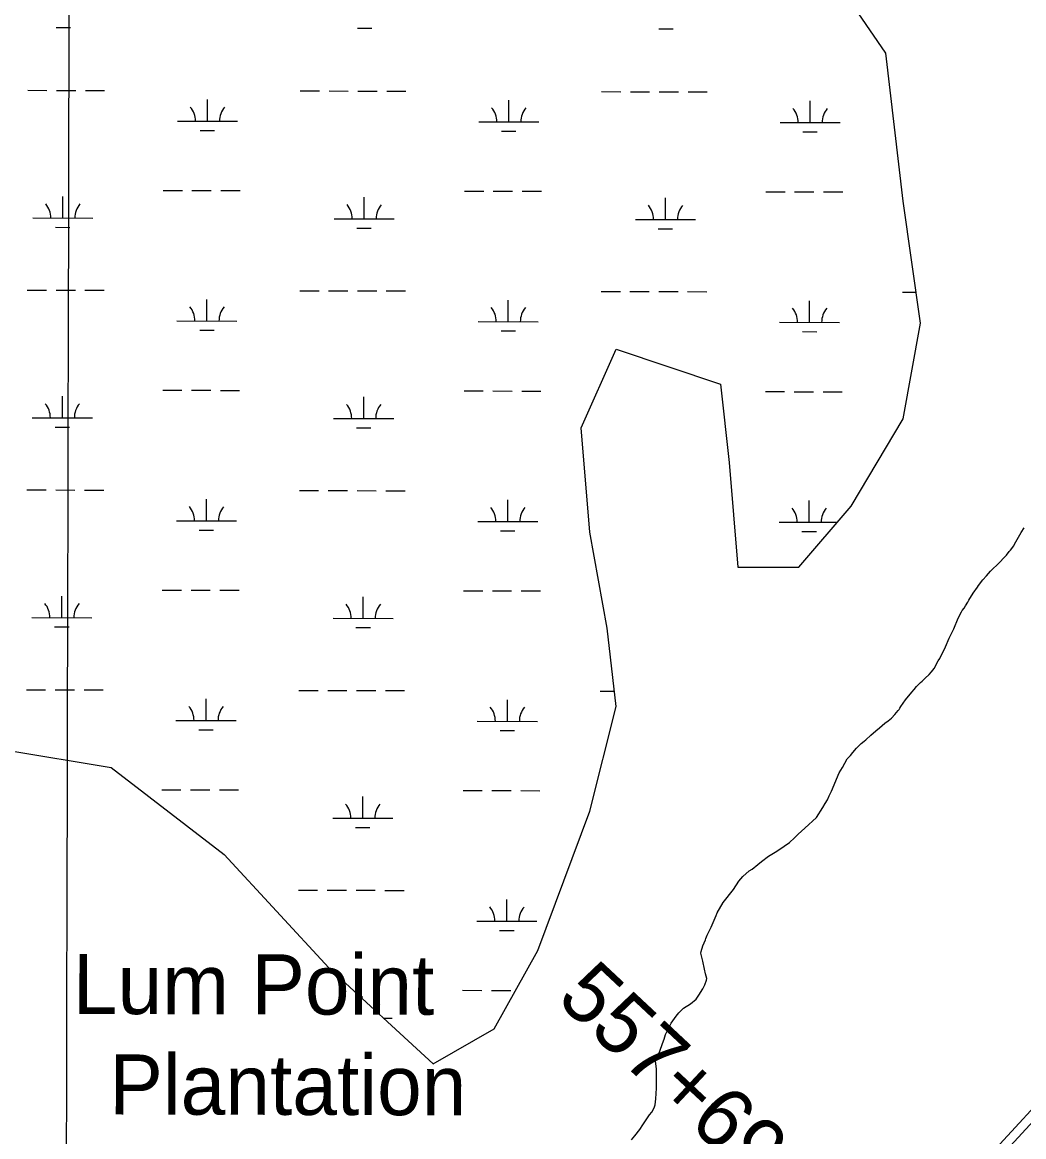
# Model space of a CAD drawing. Extents: x 3177385 to 3215275, y 903885 to 929304.
# Drawn here: x 3197228 to 3198896, y 922488 to 924344 of the extents above; entities that cross this region are included whole.
import ezdxf

# ---------------------------------------------------------------- set-up
doc = ezdxf.new("R2010")
doc.units = 0
for name, color, linetype in [('V-GRID-MAJR', 7, 'Continuous'), ('V-ROAD-CNTR', 7, 'Continuous'), ('V-SITE-VEGE', 7, 'Continuous'), ('V-SURV-IDEN', 7, 'Continuous'), ('V-TOPO-GNAM-IDEN', 7, 'Continuous'), ('V-WETL-SWMP', 7, 'Continuous')]:
    doc.layers.add(name, color=color, linetype=linetype)

msp = doc.modelspace()

# ---------------------------------------------------------------- linework, layer by layer
at = {"layer": 'V-GRID-MAJR'}
msp.add_spline([(3197271.3170000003, 909300.625), (3197285.419, 915360.088), (3197299.528, 921423.0160000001), (3197313.6380000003, 927485.992), (3197313.646, 927489.408)], degree=3, dxfattribs=at)
at = {"layer": 'V-ROAD-CNTR'}
for points in [[(3200648.023667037, 924339.4482932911), (3200609.804743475, 924305.1283619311), (3200456.097050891, 924156.047660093), (3200257.047448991, 923941.6060889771), (3199966.417030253, 923630.3677114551), (3199668.745625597, 923325.3133215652), (3199362.950237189, 923000.1739718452), (3198970.7090216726, 922577.7388167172), (3198602.472758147, 922178.2656156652), (3198284.475394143, 921845.330281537), (3197933.920095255, 921475.9620202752), (3197585.5277920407, 921095.7437807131), (3197385.894191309, 920879.8842124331), (3197269.864423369, 920750.5124711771), (3197232.512498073, 920705.6955608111), (3197201.563559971, 920689.4435933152), (3197172.754617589, 920685.5436011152), (3197150.612661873, 920697.3095775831), (3197131.6136998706, 920711.9875482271), (3197116.6727297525, 920737.5804970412), (3197110.4037422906, 920759.9594522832)], [(3200625.656711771, 924339.5232931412), (3200599.5687639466, 924316.0963399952), (3200445.371072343, 924166.5406391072), (3200246.068470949, 923951.8270685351), (3199955.566051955, 923640.7256907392), (3199657.9136472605, 923335.6903008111), (3199351.9902591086, 923010.4159513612), (3198959.6980436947, 922587.9257963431), (3198591.5337800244, 922188.5295951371), (3198273.611415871, 921855.6732608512), (3197922.949117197, 921486.1929998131), (3197574.4918141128, 921105.9027603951), (3197374.8042134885, 920889.9841922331), (3197258.516446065, 920760.3254515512), (3197222.898517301, 920717.5895370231), (3197196.9305692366, 920703.9535642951), (3197175.5286120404, 920701.055570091), (3197158.775645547, 920709.9585522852), (3197143.095676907, 920722.0725280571), (3197125.312712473, 920752.5334671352)]]:
    msp.add_lwpolyline(points, dxfattribs=at)
at = {"layer": 'V-SITE-VEGE'}
for points in [[(3198617.851000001, 923135.0219999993), (3198625.672000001, 923142.8399999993), (3198630.141000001, 923146.7469999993), (3198632.932000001, 923148.9819999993), (3198641.313000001, 923156.7969999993), (3198649.689000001, 923164.0549999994), (3198655.835000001, 923169.0789999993), (3198664.775000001, 923176.8939999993), (3198670.360000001, 923180.8009999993), (3198675.944000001, 923185.2679999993), (3198681.531000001, 923191.4099999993), (3198687.118000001, 923198.1089999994), (3198688.794000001, 923199.7839999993), (3198689.912000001, 923202.0209999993), (3198691.587000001, 923204.8099999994), (3198699.410000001, 923215.4189999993), (3198710.023000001, 923228.2599999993), (3198713.935000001, 923232.7259999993), (3198717.844000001, 923237.7499999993), (3198723.990000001, 923244.4509999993), (3198726.784000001, 923246.6829999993), (3198731.812000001, 923251.7089999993), (3198738.515000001, 923257.8489999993), (3198742.425000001, 923262.3179999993), (3198746.893000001, 923267.9009999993), (3198753.598000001, 923280.7419999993), (3198756.3940000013, 923284.6529999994), (3198765.893000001, 923303.6359999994), (3198772.039000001, 923318.1549999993), (3198779.862000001, 923333.7889999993), (3198787.128000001, 923351.6599999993), (3198792.7150000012, 923362.2659999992), (3198793.833000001, 923364.5009999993), (3198797.186000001, 923368.4079999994), (3198799.420000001, 923372.3159999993), (3198803.330000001, 923378.4579999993), (3198805.007000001, 923381.8079999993), (3198811.712000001, 923393.5329999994), (3198818.975000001, 923403.0259999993), (3198820.650000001, 923405.8169999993), (3198827.914000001, 923415.3099999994), (3198834.058000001, 923422.0089999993), (3198840.763000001, 923429.8259999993), (3198855.845000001, 923444.3419999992), (3198863.666000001, 923452.7159999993), (3198867.578000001, 923456.6239999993), (3198872.047000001, 923462.7659999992), (3198874.281000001, 923464.9979999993), (3198879.868000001, 923472.2579999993), (3198880.984000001, 923475.0499999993), (3198892.160000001, 923494.0349999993), (3198897.188000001, 923501.8519999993)], [(3198242.934000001, 922482.8489999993), (3198248.521000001, 922489.5499999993), (3198256.899000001, 922500.1589999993), (3198261.929000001, 922507.9759999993), (3198273.103000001, 922524.7269999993), (3198277.012000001, 922529.1909999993), (3198280.365000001, 922536.4509999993), (3198282.042000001, 922541.4769999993), (3198283.163000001, 922551.5289999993), (3198284.285000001, 922568.8409999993), (3198284.293000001, 922601.2319999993), (3198282.622000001, 922614.0749999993), (3198285.415000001, 922620.2209999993), (3198289.886000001, 922630.8269999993), (3198294.359000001, 922643.6719999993), (3198297.152000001, 922650.9309999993), (3198299.387000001, 922658.1909999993), (3198308.888000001, 922677.1759999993), (3198317.270000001, 922688.8999999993), (3198321.739000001, 922694.4829999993), (3198329.560000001, 922702.3009999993), (3198341.289000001, 922709.5569999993), (3198350.785000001, 922717.3719999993), (3198355.254000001, 922724.0729999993), (3198361.959000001, 922734.6809999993), (3198364.753000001, 922741.3819999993), (3198367.548000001, 922748.6409999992), (3198368.1070000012, 922751.4319999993), (3198365.875000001, 922759.2509999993), (3198364.202000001, 922767.0709999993), (3198361.972000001, 922780.4769999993), (3198358.625000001, 922793.8789999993), (3198359.184000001, 922796.6699999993), (3198361.421000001, 922806.1649999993), (3198365.892000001, 922816.2139999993), (3198366.451000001, 922818.4489999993), (3198368.687000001, 922824.0339999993), (3198375.392000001, 922836.8769999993), (3198383.775000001, 922856.4189999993), (3198385.452000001, 922860.8869999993), (3198395.508000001, 922878.1949999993), (3198412.828000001, 922899.9709999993), (3198421.767000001, 922913.9309999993), (3198428.470000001, 922921.7459999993), (3198439.085000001, 922930.6789999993), (3198444.111000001, 922933.4709999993), (3198453.048000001, 922941.2859999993), (3198459.192000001, 922946.3089999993), (3198470.923000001, 922955.2429999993), (3198482.093000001, 922961.9399999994), (3198488.239000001, 922965.8469999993), (3198506.114000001, 922978.1269999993), (3198514.492000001, 922985.9439999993), (3198520.636000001, 922992.0859999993), (3198531.808000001, 923002.1359999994), (3198550.801000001, 923020.0009999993), (3198561.416000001, 923036.1919999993), (3198565.330000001, 923042.8929999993), (3198569.240000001, 923049.0349999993), (3198572.033000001, 923055.7339999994), (3198575.943000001, 923063.5529999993), (3198588.800000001, 923094.2629999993), (3198594.387000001, 923103.1989999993), (3198598.299000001, 923110.4569999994), (3198602.208000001, 923117.1579999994), (3198607.795000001, 923122.7409999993), (3198611.707000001, 923127.7639999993), (3198617.851000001, 923135.0219999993)]]:
    msp.add_lwpolyline(points, dxfattribs=at)
at = {"layer": 'V-WETL-SWMP'}
for p, q in [((3197284.4050165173, 924335.088602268), (3197308.4049515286, 924335.0327503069)), ((3197786.3116574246, 924333.9205795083), (3197810.311592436, 924333.8647275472)), ((3198288.218298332, 924332.7525567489), (3198312.218233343, 924332.6967047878)), ((3197237.3176288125, 924230.5578993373), (3197269.317542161, 924230.4834300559)), ((3197285.3174988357, 924230.4461954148), (3197317.317412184, 924230.3717261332)), ((3197333.3173688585, 924230.334491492), (3197365.3172822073, 924230.2600222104)), ((3197691.2243996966, 924229.5015805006), (3197723.224313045, 924229.4271112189)), ((3197739.22426972, 924229.3898765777), (3197771.224183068, 924229.3154072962)), ((3197787.224139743, 924229.2781726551), (3197819.2240530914, 924229.2037033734)), ((3197835.224009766, 924229.1664687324), (3197867.2239231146, 924229.0919994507)), ((3198193.131040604, 924228.3335577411), (3198225.130953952, 924228.2590884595)), ((3198241.130910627, 924228.2218538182), (3198273.1308239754, 924228.1473845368)), ((3198289.1307806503, 924228.1101498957), (3198321.1306939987, 924228.0356806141)), ((3198337.130650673, 924227.9984459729), (3198369.130564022, 924227.9239766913)), ((3197536.514733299, 924179.1194790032), (3197536.5985112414, 924215.1193815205)), ((3198038.4213742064, 924177.9514562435), (3198038.5051521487, 924213.9513587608)), ((3198540.3280151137, 924176.7834334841), (3198540.411793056, 924212.7833360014)), ((3197486.514868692, 924179.235837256), (3197586.514597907, 924179.0031207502)), ((3197524.4788553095, 924163.7164467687), (3197548.478790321, 924163.6605948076)), ((3197988.4215095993, 924178.0678144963), (3198088.4212388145, 924177.8350979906)), ((3198490.3281505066, 924176.8997917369), (3198590.3278797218, 924176.6670752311)), ((3198026.385496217, 924162.5484240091), (3198050.385431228, 924162.492572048)), ((3198528.292137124, 924161.3804012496), (3198552.2920721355, 924161.3245492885)), ((3197295.6667048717, 924017.8175353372), (3197295.750482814, 924053.8174378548)), ((3197462.838302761, 924063.8586241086), (3197494.838216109, 924063.7841548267)), ((3197510.838172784, 924063.7469201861), (3197542.8380861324, 924063.6724509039)), ((3197558.838042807, 924063.6352162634), (3197590.837956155, 924063.5607469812)), ((3197797.573345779, 924016.6495125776), (3197797.657123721, 924052.6494150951)), ((3197964.744943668, 924062.6906013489), (3197996.7448570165, 924062.6161320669)), ((3198012.7448136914, 924062.5788974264), (3198044.7447270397, 924062.5044281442)), ((3198060.744683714, 924062.4671935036), (3198092.7445970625, 924062.3927242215)), ((3198466.6515845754, 924061.5225785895), (3198498.651497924, 924061.4481093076)), ((3198514.6514545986, 924061.410874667), (3198546.651367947, 924061.3364053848)), ((3198562.6513246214, 924061.2991707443), (3198594.6512379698, 924061.2247014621)), ((3198299.4799866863, 924015.4814898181), (3198299.5637646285, 924051.4813923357)), ((3197245.6668402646, 924017.93389359), (3197345.6665694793, 924017.7011770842)), ((3197747.573481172, 924016.7658708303), (3197847.5732103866, 924016.5331543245)), ((3198249.480122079, 924015.5978480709), (3198349.479851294, 924015.3651315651)), ((3197283.630826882, 924002.4145031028), (3197307.6307618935, 924002.3586511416)), ((3197785.5374677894, 924001.2464803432), (3197809.5374028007, 924001.190628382)), ((3198287.4441086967, 924000.0784575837), (3198311.444043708, 924000.0226056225)), ((3197236.5434391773, 923897.8838001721), (3197268.5433525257, 923897.8093308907)), ((3197284.5433092, 923897.7720962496), (3197316.5432225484, 923897.6976269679)), ((3197332.5431792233, 923897.6603923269), (3197364.5430925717, 923897.5859230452)), ((3197690.450210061, 923896.8274813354), (3197722.4501234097, 923896.7530120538)), ((3197738.4500800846, 923896.7157774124), (3197770.449993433, 923896.641308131)), ((3197786.4499501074, 923896.6040734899), (3197818.4498634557, 923896.5296042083)), ((3197834.4498201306, 923896.4923695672), (3197866.449733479, 923896.4179002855)), ((3198192.356850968, 923895.659458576), (3198224.356764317, 923895.5849892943)), ((3198240.356720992, 923895.547754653), (3198272.3566343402, 923895.4732853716)), ((3198288.3565910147, 923895.4360507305), (3198320.356504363, 923895.3615814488)), ((3198336.356461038, 923895.3243468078), (3198368.356374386, 923895.2498775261)), ((3198694.2634918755, 923894.4914358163), (3198717.1234280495, 923894.4382368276)), ((3197535.740543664, 923846.445379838), (3197535.824321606, 923882.4452823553)), ((3198037.6471845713, 923845.2773570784), (3198037.7309625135, 923881.2772595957)), ((3198539.5538254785, 923844.1093343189), (3198539.6376034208, 923880.1092368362)), ((3197485.740679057, 923846.5617380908), (3197585.740408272, 923846.329021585)), ((3197523.7046656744, 923831.0423476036), (3197547.7046006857, 923830.9864956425)), ((3197987.647319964, 923845.3937153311), (3198087.6470491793, 923845.1609988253)), ((3198025.6113065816, 923829.8743248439), (3198049.611241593, 923829.8184728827)), ((3198489.5539608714, 923844.2256925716), (3198589.5536900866, 923843.9929760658)), ((3198527.517947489, 923828.7063020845), (3198551.5178825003, 923828.6504501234)), ((3197294.892515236, 923685.143436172), (3197294.9762931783, 923721.1433386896)), ((3197462.064113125, 923731.1845249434), (3197494.064026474, 923731.1100556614)), ((3197510.063983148, 923731.0728210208), (3197542.063896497, 923730.9983517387)), ((3197558.063853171, 923730.9611170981), (3197590.06376652, 923730.8866478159)), ((3197796.7991561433, 923683.9754134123), (3197796.8829340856, 923719.9753159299)), ((3197963.9707540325, 923730.0165021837), (3197995.9706673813, 923729.9420329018)), ((3198011.9706240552, 923729.9047982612), (3198043.970537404, 923729.8303289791)), ((3198059.9704940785, 923729.7930943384), (3198091.9704074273, 923729.7186250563)), ((3198465.87739494, 923728.8484794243), (3198497.8773082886, 923728.7740101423)), ((3198513.8772649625, 923728.7367755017), (3198545.8771783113, 923728.6623062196)), ((3198561.877134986, 923728.625071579), (3198593.8770483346, 923728.5506022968)), ((3197244.892650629, 923685.2597944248), (3197344.8923798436, 923685.027077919)), ((3197746.799291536, 923684.0917716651), (3197846.799020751, 923683.8590551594)), ((3197282.856637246, 923669.7404039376), (3197306.8565722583, 923669.6845519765)), ((3197784.7632781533, 923668.5723811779), (3197808.7632131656, 923668.5165292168)), ((3197235.769249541, 923565.2097010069), (3197267.7691628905, 923565.1352317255)), ((3197283.7691195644, 923565.0979970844), (3197315.7690329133, 923565.0235278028)), ((3197331.7689895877, 923564.9862931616), (3197363.7689029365, 923564.9118238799)), ((3197689.6760204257, 923564.1533821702), (3197721.6759337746, 923564.0789128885)), ((3197737.6758904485, 923564.0416782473), (3197769.675803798, 923563.9672089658)), ((3197785.6757604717, 923563.9299743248), (3197817.6756738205, 923563.8555050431)), ((3197833.675630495, 923563.818270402), (3197865.675543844, 923563.7438011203)), ((3197534.966354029, 923513.7712806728), (3197535.0501319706, 923549.7711831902)), ((3198036.872994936, 923512.6032579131), (3198036.956772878, 923548.6031604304)), ((3198538.7796358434, 923511.4352351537), (3198538.863413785, 923547.4351376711)), ((3197484.966489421, 923513.8876389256), (3197584.9662186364, 923513.6549224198)), ((3197522.930476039, 923498.3682484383), (3197546.9304110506, 923498.3123964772)), ((3197986.873130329, 923512.7196161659), (3198086.8728595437, 923512.4868996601)), ((3198024.8371169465, 923497.2002256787), (3198048.837051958, 923497.1443737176)), ((3198488.7797712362, 923511.5515934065), (3198585.496321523, 923511.3265174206)), ((3198526.7437578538, 923496.0322029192), (3198550.743692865, 923495.9763509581)), ((3197294.118325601, 923352.4693370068), (3197294.202103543, 923388.4692395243)), ((3197461.2899234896, 923398.5104257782), (3197493.289836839, 923398.4359564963)), ((3197509.289793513, 923398.3987218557), (3197541.2897068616, 923398.3242525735)), ((3197557.289663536, 923398.2870179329), (3197589.2895768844, 923398.2125486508)), ((3197796.024966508, 923351.3013142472), (3197796.1087444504, 923387.3012167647)), ((3197963.196564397, 923397.3424030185), (3197995.196477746, 923397.2679337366)), ((3198011.19643442, 923397.230699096), (3198043.196347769, 923397.1562298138)), ((3198059.1963044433, 923397.1189951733), (3198091.1962177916, 923397.0445258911)), ((3197244.1184609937, 923352.5856952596), (3197344.118190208, 923352.3529787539)), ((3197746.025101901, 923351.4176724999), (3197846.0248311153, 923351.1849559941)), ((3197282.082447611, 923337.0663047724), (3197306.082382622, 923337.0104528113)), ((3197783.989088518, 923335.8982820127), (3197807.9890235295, 923335.8424300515)), ((3197234.995059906, 923232.5356018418), (3197266.994973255, 923232.4611325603)), ((3197282.994929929, 923232.4238979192), (3197314.994843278, 923232.3494286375)), ((3197330.994799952, 923232.3121939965), (3197362.994713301, 923232.2377247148)), ((3197534.192164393, 923181.0971815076), (3197534.2759423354, 923217.0970840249)), ((3197688.90183079, 923231.479283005), (3197720.901744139, 923231.4048137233)), ((3197736.9017008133, 923231.367579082), (3197768.901614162, 923231.2931098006)), ((3197784.901570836, 923231.2558751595), (3197816.9014841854, 923231.1814058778)), ((3197832.9014408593, 923231.1441712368), (3197864.901354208, 923231.0697019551)), ((3198190.8084716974, 923230.3112602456), (3198214.2309806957, 923230.2567520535)), ((3198036.0988053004, 923179.9291587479), (3198036.1825832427, 923215.9290612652)), ((3197484.1922997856, 923181.2135397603), (3197584.1920290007, 923180.9808232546)), ((3197986.098940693, 923180.0455170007), (3198086.098669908, 923179.812800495)), ((3197522.156286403, 923165.6941492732), (3197546.1562214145, 923165.6382973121)), ((3198024.0629273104, 923164.5261265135), (3198048.0628623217, 923164.4702745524)), ((3197460.5157338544, 923065.8363266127), (3197492.5156472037, 923065.7618573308)), ((3197508.515603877, 923065.7246226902), (3197540.5155172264, 923065.6501534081)), ((3197556.5154739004, 923065.6129187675), (3197588.515387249, 923065.5384494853)), ((3197795.2507768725, 923018.6272150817), (3197795.3345548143, 923054.6271175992)), ((3197962.4223747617, 923064.668303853), (3197994.422288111, 923064.5938345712)), ((3198010.4222447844, 923064.5565999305), (3198042.4221581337, 923064.4821306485)), ((3198058.4221148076, 923064.4448960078), (3198090.4220281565, 923064.3704267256)), ((3197745.2509122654, 923018.7435733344), (3197845.25064148, 923018.5108568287)), ((3197783.214898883, 923003.2241828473), (3197807.2148338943, 923003.1683308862)), ((3197688.127641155, 922898.8051838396), (3197720.1275545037, 922898.7307145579)), ((3197736.127511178, 922898.6934799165), (3197768.127424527, 922898.6190106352)), ((3197784.127381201, 922898.581775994), (3197816.12729455, 922898.5073067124)), ((3197832.127251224, 922898.4700720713), (3197864.127164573, 922898.3956027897)), ((3198035.3246156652, 922847.2550595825), (3198035.408393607, 922883.2549620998)), ((3197985.3247510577, 922847.3714178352), (3198085.324480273, 922847.1387013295)), ((3198023.288737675, 922831.852027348), (3198047.2886726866, 922831.7961753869)), ((3197794.5514918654, 922718.1401003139), (3197794.560365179, 922721.9530184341)), ((3197961.6481851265, 922731.9942046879), (3197993.648098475, 922731.919735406)), ((3198009.6480551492, 922731.8825007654), (3198041.6479684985, 922731.8080314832)), ((3197829.733906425, 922685.871066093), (3197844.476451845, 922685.8367576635))]:
    msp.add_line(p, q, dxfattribs=at)
msp.add_lwpolyline([(3197202.2630000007, 923132.0369999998), (3197376.2320000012, 923103.0259999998), (3197564.699000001, 922957.9689999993), (3197738.668000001, 922769.3959999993), (3197912.6370000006, 922609.8329999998), (3198014.1190000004, 922667.8559999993), (3198086.607000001, 922798.4069999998), (3198173.5910000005, 923030.4979999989), (3198217.084000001, 923204.5659999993), (3198202.586000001, 923335.1169999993), (3198173.5910000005, 923494.6789999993), (3198159.0940000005, 923668.7469999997), (3198217.0840000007, 923799.2979999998), (3198391.0530000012, 923741.2749999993), (3198405.5500000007, 923610.7239999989), (3198420.0480000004, 923436.6559999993), (3198521.5300000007, 923436.6559999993), (3198608.514000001, 923538.1959999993), (3198695.499000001, 923683.2529999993), (3198724.4940000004, 923842.8149999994), (3198695.499000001, 924045.8949999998), (3198666.504000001, 924292.4909999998), (3198318.566000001, 924800.1889999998)], dxfattribs=at)
for centre, radius, start, end in [((3197481.273051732, 924179.7228403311), 35.24628790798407, 359.0948430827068, 40.63850141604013), ((3197591.7586247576, 924179.46572147), 35.246287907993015, 139.0948400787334, 180.63849841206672), ((3197983.1796926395, 924178.5548175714), 35.24628790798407, 359.0948430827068, 40.63850141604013), ((3198093.665265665, 924178.2976987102), 35.246287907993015, 139.0948400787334, 180.63849841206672), ((3198485.086333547, 924177.3867948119), 35.24628790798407, 359.0948430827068, 40.63850141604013), ((3198595.571906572, 924177.1296759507), 35.246287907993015, 139.0948400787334, 180.63849841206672), ((3197240.425023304, 924018.4208966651), 35.24628790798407, 359.0948430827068, 40.63850141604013), ((3197350.9105963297, 924018.1637778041), 35.246287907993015, 139.0948400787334, 180.63849841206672), ((3197742.331664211, 924017.2528739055), 35.24628790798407, 359.0948430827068, 40.63850141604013), ((3197852.817237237, 924016.9957550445), 35.246287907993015, 139.0948400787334, 180.63849841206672), ((3198244.2383051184, 924016.084851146), 35.24628790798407, 359.0948430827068, 40.63850141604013), ((3198354.7238781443, 924015.827732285), 35.246287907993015, 139.0948400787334, 180.63849841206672), ((3197480.498862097, 923847.0487411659), 35.24628790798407, 359.0948430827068, 40.63850141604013), ((3197590.984435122, 923846.7916223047), 35.246287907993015, 139.0948400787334, 180.63849841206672), ((3197982.4055030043, 923845.8807184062), 35.24628790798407, 359.0948430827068, 40.63850141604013), ((3198092.8910760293, 923845.623599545), 35.246287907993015, 139.0948400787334, 180.63849841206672), ((3198484.3121439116, 923844.7126956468), 35.24628790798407, 359.0948430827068, 40.63850141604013), ((3198594.7977169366, 923844.4555767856), 35.246287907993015, 139.0948400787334, 180.63849841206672), ((3197239.6508336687, 923685.7467975), 35.24628790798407, 359.0948430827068, 40.63850141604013), ((3197350.136406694, 923685.489678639), 35.246287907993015, 139.0948400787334, 180.63849841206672), ((3197741.557474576, 923684.5787747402), 35.24628790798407, 359.0948430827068, 40.63850141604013), ((3197852.0430476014, 923684.3216558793), 35.246287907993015, 139.0948400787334, 180.63849841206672), ((3197479.7246724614, 923514.3746420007), 35.24628790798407, 359.0948430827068, 40.63850141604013), ((3197590.210245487, 923514.1175231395), 35.246287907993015, 139.0948400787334, 180.63849841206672), ((3197981.6313133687, 923513.206619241), 35.24628790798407, 359.0948430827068, 40.63850141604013), ((3198092.116886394, 923512.9495003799), 35.246287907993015, 139.0948400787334, 180.63849841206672), ((3198483.537954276, 923512.0385964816), 35.24628790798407, 359.0948430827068, 40.63850141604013), ((3198594.0235273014, 923511.7814776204), 35.246287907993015, 139.0948400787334, 180.63849841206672), ((3197238.876644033, 923353.0726983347), 35.24628790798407, 359.0948430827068, 40.63850141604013), ((3197349.362217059, 923352.8155794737), 35.246287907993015, 139.0948400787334, 180.63849841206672), ((3197740.7832849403, 923351.9046755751), 35.24628790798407, 359.0948430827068, 40.63850141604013), ((3197851.268857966, 923351.6475567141), 35.246287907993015, 139.0948400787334, 180.63849841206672), ((3197478.9504828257, 923181.7005428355), 35.24628790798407, 359.0948430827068, 40.63850141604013), ((3197589.436055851, 923181.4434239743), 35.246287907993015, 139.0948400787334, 180.63849841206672), ((3197980.857123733, 923180.5325200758), 35.24628790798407, 359.0948430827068, 40.63850141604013), ((3198091.3426967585, 923180.2754012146), 35.246287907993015, 139.0948400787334, 180.63849841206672), ((3197740.009095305, 923019.2305764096), 35.24628790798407, 359.0948430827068, 40.63850141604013), ((3197850.49466833, 923018.9734575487), 35.246287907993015, 139.0948400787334, 180.63849841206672), ((3197980.082934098, 922847.8584209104), 35.24628790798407, 359.0948430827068, 40.63850141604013), ((3198090.5685071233, 922847.6013020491), 35.246287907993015, 139.0948400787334, 180.63849841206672), ((3197849.720478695, 922686.2993583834), 35.246287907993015, 139.0948400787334, 160.56759866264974)]:
    msp.add_arc(centre, radius, start, end, dxfattribs=at)

# ---------------------------------------------------------------- texts
at = {"layer": 'V-SURV-IDEN'}
msp.add_text('557+69.9', height=100, rotation=316.91388885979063, dxfattribs=at).set_placement((3198115.733699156, 922715.0738100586))
at = {"layer": 'V-TOPO-GNAM-IDEN'}
for s, p in [('Lum Point', (3197312.3336368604, 922692.6551475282)), ('Plantation', (3197372.9786985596, 922525.2873002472))]:
    msp.add_text(s, height=99.99980199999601, rotation=359.86530597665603, dxfattribs=at).set_placement(p)

doc.saveas('drawing.dxf')
